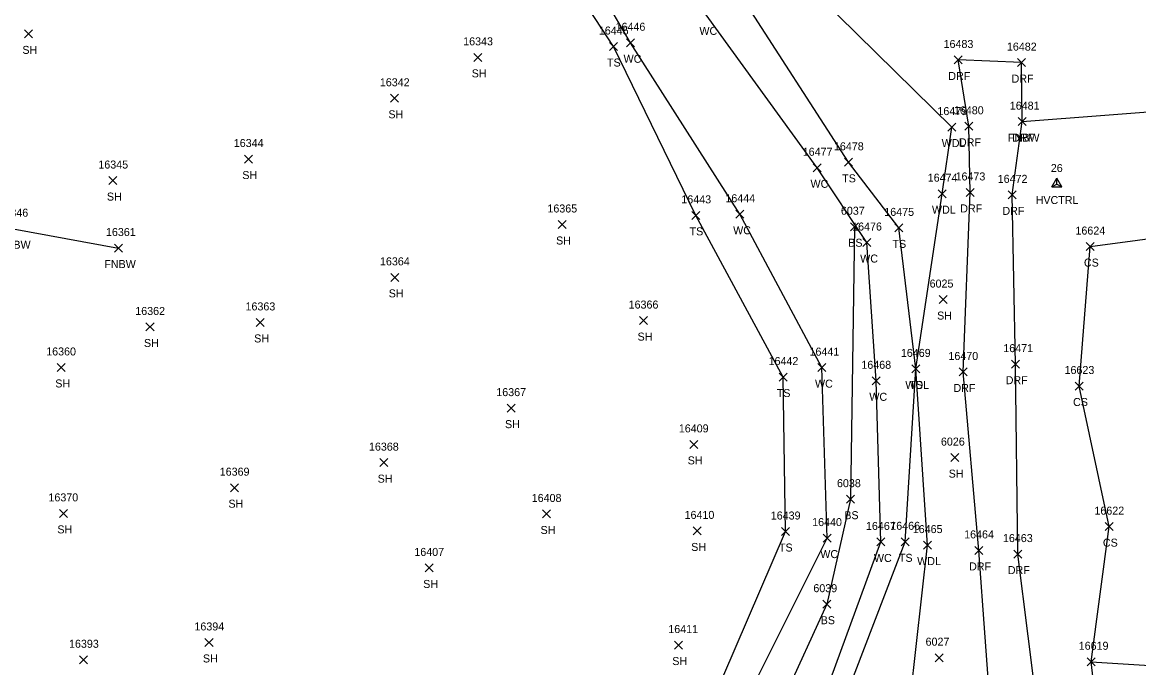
# Model space of a CAD drawing. Extents: x 1482574 to 1485769, y 580696 to 595649.
# Drawn here: x 1484447.1 to 1484726, y 583000.4 to 583161.6 of the extents above; entities that cross this region are included whole.
import ezdxf

# ---------------------------------------------------------------- set-up
doc = ezdxf.new("R2010")
doc.units = 0
for name, color, linetype in [('C_A', 7, 'Continuous'), ('C_I', 7, 'Continuous'), ('CPSM', 7, 'Continuous'), ('L_A', 7, 'Continuous'), ('L_I', 7, 'Continuous'), ('L_TIC', 7, 'Continuous'), ('LABL', 7, 'Continuous'), ('LAWA', 7, 'Continuous'), ('LAWE', 7, 'Continuous'), ('LELB', 7, 'Continuous'), ('LFNC', 7, 'Continuous'), ('R_A', 7, 'Continuous'), ('R_I', 7, 'Continuous'), ('R_TIC', 7, 'Continuous'), ('RDF', 7, 'Continuous')]:
    doc.layers.add(name, color=color, linetype=linetype)

msp = doc.modelspace()

# ---------------------------------------------------------------- linework, layer by layer
at = {"layer": 'CPSM'}
for p, q in [((1484704.34, 583120.51), (1484705.59, 583122.67)), ((1484704.34, 583120.51), (1484705.6, 583121.23)), ((1484706.84, 583120.51), (1484705.59, 583122.67)), ((1484705.6, 583121.23), (1484705.59, 583122.67)), ((1484705.6, 583121.23), (1484705.6, 583121.23)), ((1484705.6, 583121.23), (1484706.84, 583120.51)), ((1484704.34, 583120.51), (1484706.84, 583120.51))]:
    msp.add_line(p, q, dxfattribs=at)
at = {"layer": 'L_TIC'}
for points in [[(1484447.67, 583157.75), (1484449.67, 583159.75)], [(1484449.67, 583157.75), (1484447.67, 583159.75)], [(1484598.04, 583155.53), (1484600.04, 583157.53)], [(1484600.04, 583155.53), (1484598.04, 583157.53)], [(1484593.8, 583154.59), (1484595.8, 583156.59)], [(1484595.8, 583154.59), (1484593.8, 583156.59)], [(1484559.92, 583151.89), (1484561.92, 583153.89)], [(1484561.92, 583151.89), (1484559.92, 583153.89)], [(1484539.1, 583141.66), (1484541.1, 583143.66)], [(1484541.1, 583141.66), (1484539.1, 583143.66)], [(1484695.9, 583135.82), (1484697.9, 583137.82)], [(1484697.9, 583135.82), (1484695.9, 583137.82)], [(1484678.39, 583134.46), (1484680.39, 583136.46)], [(1484680.39, 583134.46), (1484678.39, 583136.46)], [(1484502.61, 583126.48), (1484504.61, 583128.48)], [(1484504.61, 583126.48), (1484502.61, 583128.48)], [(1484652.54, 583125.66), (1484654.54, 583127.66)], [(1484654.54, 583125.66), (1484652.54, 583127.66)], [(1484644.73, 583124.29), (1484646.73, 583126.29)], [(1484646.73, 583124.29), (1484644.73, 583126.29)], [(1484468.78, 583121.1), (1484470.78, 583123.1)], [(1484470.78, 583121.1), (1484468.78, 583123.1)], [(1484675.97, 583117.82), (1484677.97, 583119.82)], [(1484677.97, 583117.82), (1484675.97, 583119.82)], [(1484614.42, 583112.4), (1484616.42, 583114.4)], [(1484616.42, 583112.4), (1484614.42, 583114.4)], [(1484625.42, 583112.68), (1484627.42, 583114.68)], [(1484627.42, 583112.68), (1484625.42, 583114.68)], [(1484581, 583110.12), (1484583, 583112.12)], [(1484583, 583110.12), (1484581, 583112.12)], [(1484654.03, 583109.56), (1484656.03, 583111.56)], [(1484656.03, 583109.56), (1484654.03, 583111.56)], [(1484665.12, 583109.27), (1484667.12, 583111.27)], [(1484667.12, 583109.27), (1484665.12, 583111.27)], [(1484657.15, 583105.61), (1484659.15, 583107.61)], [(1484659.15, 583105.61), (1484657.15, 583107.61)], [(1484470.16, 583104.24), (1484472.16, 583106.24)], [(1484472.16, 583104.24), (1484470.16, 583106.24)], [(1484712.91, 583104.6), (1484714.91, 583106.6)], [(1484714.91, 583104.6), (1484712.91, 583106.6)], [(1484539.18, 583096.91), (1484541.18, 583098.91)], [(1484541.18, 583096.91), (1484539.18, 583098.91)], [(1484676.19, 583091.36), (1484678.19, 583093.36)], [(1484678.19, 583091.36), (1484676.19, 583093.36)], [(1484505.58, 583085.65), (1484507.58, 583087.65)], [(1484507.58, 583085.65), (1484505.58, 583087.65)], [(1484601.35, 583086.11), (1484603.35, 583088.11)], [(1484603.35, 583086.11), (1484601.35, 583088.11)], [(1484478.04, 583084.51), (1484480.04, 583086.51)], [(1484480.04, 583084.51), (1484478.04, 583086.51)], [(1484455.88, 583074.4), (1484457.88, 583076.4)], [(1484457.88, 583074.4), (1484455.88, 583076.4)], [(1484636.2, 583072), (1484638.2, 583074)], [(1484638.2, 583072), (1484636.2, 583074)], [(1484645.87, 583074.35), (1484647.87, 583076.35)], [(1484647.87, 583074.35), (1484645.87, 583076.35)], [(1484669.32, 583074.03), (1484671.32, 583076.03)], [(1484671.32, 583074.03), (1484669.32, 583076.03)], [(1484669.32, 583074.03), (1484671.32, 583076.03)], [(1484671.32, 583074.03), (1484669.32, 583076.03)], [(1484659.44, 583071.06), (1484661.44, 583073.06)], [(1484661.44, 583071.06), (1484659.44, 583073.06)], [(1484710.19, 583069.76), (1484712.19, 583071.76)], [(1484712.19, 583069.76), (1484710.19, 583071.76)], [(1484568.23, 583064.23), (1484570.23, 583066.23)], [(1484570.23, 583064.23), (1484568.23, 583066.23)], [(1484613.87, 583055.17), (1484615.87, 583057.17)], [(1484615.87, 583055.17), (1484613.87, 583057.17)], [(1484536.42, 583050.61), (1484538.42, 583052.61)], [(1484538.42, 583050.61), (1484536.42, 583052.61)], [(1484679.07, 583051.87), (1484681.07, 583053.87)], [(1484681.07, 583051.87), (1484679.07, 583053.87)], [(1484499.15, 583044.35), (1484501.15, 583046.35)], [(1484501.15, 583044.35), (1484499.15, 583046.35)], [(1484653.05, 583041.48), (1484655.05, 583043.48)], [(1484655.05, 583041.48), (1484653.05, 583043.48)], [(1484456.4, 583037.93), (1484458.4, 583039.93)], [(1484458.4, 583037.93), (1484456.4, 583039.93)], [(1484577.12, 583037.79), (1484579.12, 583039.79)], [(1484579.12, 583037.79), (1484577.12, 583039.79)], [(1484614.75, 583033.55), (1484616.75, 583035.55)], [(1484616.75, 583033.55), (1484614.75, 583035.55)], [(1484636.76, 583033.4), (1484638.76, 583035.4)], [(1484638.76, 583033.4), (1484636.76, 583035.4)], [(1484717.65, 583034.62), (1484719.65, 583036.62)], [(1484719.65, 583034.62), (1484717.65, 583036.62)], [(1484647.18, 583031.76), (1484649.18, 583033.76)], [(1484649.18, 583031.76), (1484647.18, 583033.76)], [(1484660.58, 583030.79), (1484662.58, 583032.79)], [(1484662.58, 583030.79), (1484660.58, 583032.79)], [(1484666.72, 583030.83), (1484668.72, 583032.83)], [(1484668.72, 583030.83), (1484666.72, 583032.83)], [(1484672.27, 583030.01), (1484674.27, 583032.01)], [(1484674.27, 583030.01), (1484672.27, 583032.01)], [(1484547.8, 583024.3), (1484549.8, 583026.3)], [(1484549.8, 583024.3), (1484547.8, 583026.3)], [(1484647.15, 583015.24), (1484649.15, 583017.24)], [(1484649.15, 583015.24), (1484647.15, 583017.24)], [(1484492.78, 583005.68), (1484494.78, 583007.68)], [(1484494.78, 583005.68), (1484492.78, 583007.68)], [(1484610.03, 583005.03), (1484612.03, 583007.03)], [(1484612.03, 583005.03), (1484610.03, 583007.03)], [(1484675.18, 583001.87), (1484677.18, 583003.87)], [(1484677.18, 583001.87), (1484675.18, 583003.87)], [(1484461.45, 583001.35), (1484463.45, 583003.35)], [(1484463.45, 583001.35), (1484461.45, 583003.35)], [(1484713.17, 583000.85), (1484715.17, 583002.85)], [(1484715.17, 583000.85), (1484713.17, 583002.85)], [(1484713.17, 583000.85), (1484715.17, 583002.85)], [(1484715.17, 583000.85), (1484713.17, 583002.85)]]:
    msp.add_lwpolyline(points, dxfattribs=at)
at = {"layer": 'LABL'}
msp.add_lwpolyline([(1484717.53, 582938.42), (1484717.99, 582969.21), (1484714.17, 583001.85), (1484742.03, 583000.07), (1484770.64, 582982.57), (1484748.06, 582956.38)], dxfattribs=at)
at = {"layer": 'LAWA'}
msp.add_lwpolyline([(1484671.16, 582902.44), (1484673.71, 582953.24), (1484669.04, 582993), (1484673.27, 583031.01), (1484670.32, 583075.03), (1484676.97, 583118.82), (1484679.39, 583135.46), (1484646.17, 583168.07), (1484609.78, 583229.2), (1484574.48, 583271.72), (1484553.61, 583304.37), (1484548.06, 583341.16), (1484539.98, 583379.14), (1484531.9, 583400.38), (1484513.75, 583410.43), (1484483.35, 583401.75), (1484453.6, 583388.88)], dxfattribs=at)
at = {"layer": 'LAWE'}
for points in [[(1484613.44, 582910), (1484624.91, 582927.1), (1484635.81, 582954.76), (1484647.84, 582994.26), (1484661.58, 583031.79), (1484660.44, 583072.06), (1484658.15, 583106.61), (1484645.73, 583125.29), (1484617.99, 583163.5), (1484584.97, 583218.29), (1484555.15, 583259.68), (1484531.72, 583297.18), (1484518.61, 583320.77), (1484520.31, 583354.96), (1484523.08, 583375.32), (1484509.84, 583380.79), (1484501.97, 583358.62), (1484490.54, 583338.42), (1484488.75, 583334.81), (1484501.06, 583309.01), (1484513.98, 583289.05), (1484537.48, 583249.69), (1484560.05, 583217.91), (1484581.57, 583186.56)], [(1484594.5, 582919.5), (1484613.14, 582960.02), (1484626.41, 582989.13), (1484648.18, 583032.76), (1484646.87, 583075.35), (1484626.42, 583113.68), (1484599.04, 583156.53), (1484581.57, 583186.56)]]:
    msp.add_lwpolyline(points, dxfattribs=at)
at = {"layer": 'LELB'}
for points in [[(1484631.09, 582900.04), (1484632.36, 582926.33), (1484644.23, 582955.68), (1484652.44, 582992.12), (1484667.72, 583031.83), (1484670.32, 583075.03), (1484666.12, 583110.27), (1484653.54, 583126.66), (1484626.6, 583168.4), (1484594.63, 583226.14), (1484561.25, 583267.44), (1484537.65, 583300.73), (1484529.49, 583326.89), (1484527.39, 583353.89), (1484528.28, 583374.18), (1484531.9, 583400.38)], [(1484580.21, 582928.91), (1484599.97, 582962.86), (1484619.03, 582990.84), (1484637.76, 583034.4), (1484637.2, 583073), (1484615.42, 583113.4), (1484594.8, 583155.59), (1484575.44, 583185.35)], [(1484714.17, 583001.85), (1484718.65, 583035.62), (1484711.19, 583070.76), (1484713.91, 583105.6), (1484737.56, 583108.77), (1484767.14, 583100.18), (1484793.79, 583085.49), (1484839.47, 583115.18), (1484835.45, 583100.13), (1484833.18, 583093.54)], [(1484655.03, 583110.56), (1484654.05, 583042.48), (1484648.15, 583016.24), (1484633.84, 582984.89), (1484630.08, 582968.39), (1484622.23, 582933.07), (1484616.07, 582917.46)]]:
    msp.add_lwpolyline(points, dxfattribs=at)
at = {"layer": 'LFNC'}
for points in [[(1484350.04, 583336.74), (1484366.66, 583296.71), (1484390.62, 583250.48), (1484412.37, 583193.42), (1484427.15, 583153.52), (1484444.88, 583110.07), (1484471.16, 583105.24)], [(1484696.9, 583136.82), (1484739.28, 583140.07), (1484792.49, 583148.97), (1484849.75, 583158.53), (1484881.2, 583161.02), (1484886.25, 583160.83), (1484892.27, 583161.81), (1484896.76, 583162.98), (1484912.08, 583167.11), (1484941.56, 583174.62)]]:
    msp.add_lwpolyline(points, dxfattribs=at)
at = {"layer": 'R_TIC'}
for points in [[(1484679.92, 583151.23), (1484681.92, 583153.23)], [(1484681.92, 583151.23), (1484679.92, 583153.23)], [(1484679.92, 583151.23), (1484681.92, 583153.23)], [(1484681.92, 583151.23), (1484679.92, 583153.23)], [(1484695.75, 583150.57), (1484697.75, 583152.57)], [(1484697.75, 583150.57), (1484695.75, 583152.57)], [(1484695.9, 583135.82), (1484697.9, 583137.82)], [(1484697.9, 583135.82), (1484695.9, 583137.82)], [(1484682.59, 583134.66), (1484684.59, 583136.66)], [(1484684.59, 583134.66), (1484682.59, 583136.66)], [(1484682.92, 583118.13), (1484684.92, 583120.13)], [(1484684.92, 583118.13), (1484682.92, 583120.13)], [(1484693.44, 583117.53), (1484695.44, 583119.53)], [(1484695.44, 583117.53), (1484693.44, 583119.53)], [(1484694.28, 583075.22), (1484696.28, 583077.22)], [(1484696.28, 583075.22), (1484694.28, 583077.22)], [(1484681.22, 583073.27), (1484683.22, 583075.27)], [(1484683.22, 583073.27), (1484681.22, 583075.27)], [(1484685.12, 583028.68), (1484687.12, 583030.68)], [(1484687.12, 583028.68), (1484685.12, 583030.68)], [(1484694.81, 583027.76), (1484696.81, 583029.76)], [(1484696.81, 583027.76), (1484694.81, 583029.76)]]:
    msp.add_lwpolyline(points, dxfattribs=at)
at = {"layer": 'RDF'}
for points in [[(1484430.95, 582982.72), (1484459.52, 582977.04), (1484492.26, 582973.15), (1484509.14, 582970.27), (1484523, 582963.42), (1484580.21, 582928.91), (1484594.5, 582919.5), (1484613.44, 582910), (1484631.09, 582900.04), (1484644.91, 582896.04), (1484671.16, 582902.44), (1484696.72, 582914.46), (1484691.07, 582953.22), (1484689.22, 582986.33), (1484686.12, 583029.68), (1484682.22, 583074.27), (1484683.92, 583119.13), (1484683.59, 583135.66), (1484680.92, 583152.23)], [(1484712.41, 582881.15), (1484711.71, 582917.81), (1484704.15, 582953.53), (1484701.04, 582987.79), (1484695.81, 583028.76), (1484695.28, 583076.22), (1484694.44, 583118.53), (1484696.9, 583136.82), (1484696.75, 583151.57), (1484680.92, 583152.23)]]:
    msp.add_lwpolyline(points, dxfattribs=at)

# ---------------------------------------------------------------- texts
at = {"layer": 'C_A'}
msp.add_text('HVCTRL', height=2, dxfattribs=at).set_placement((1484700.29, 583116.23))
at = {"layer": 'C_I'}
msp.add_text('26', height=2, dxfattribs=at).set_placement((1484704.08, 583124.23))
at = {"layer": 'L_A'}
for s, p in [('WC', (1484616.29, 583158.5)), ('SH', (1484447.16, 583153.75)), ('TS', (1484593.21, 583150.59)), ('WC', (1484597.35, 583151.53)), ('SH', (1484559.41, 583147.89)), ('SH', (1484538.59, 583137.66)), ('WDL', (1484676.81, 583130.46)), ('FNBW', (1484693.37, 583131.82)), ('SH', (1484502.1, 583122.48)), ('WC', (1484644.04, 583120.29)), ('TS', (1484651.95, 583121.66)), ('SH', (1484468.27, 583117.1)), ('WDL', (1484674.38, 583113.82)), ('TS', (1484613.83, 583108.4)), ('WC', (1484624.72, 583108.68)), ('FNBW', (1484441.35, 583105.07)), ('SH', (1484580.49, 583106.12)), ('BS', (1484653.47, 583105.56)), ('TS', (1484664.53, 583105.27)), ('FNBW', (1484467.63, 583100.24)), ('WC', (1484656.45, 583101.61)), ('CS', (1484712.35, 583100.6)), ('SH', (1484538.67, 583092.91)), ('SH', (1484675.68, 583087.36)), ('SH', (1484477.53, 583080.51)), ('SH', (1484505.07, 583081.65)), ('SH', (1484600.84, 583082.11)), ('SH', (1484455.37, 583070.4)), ('WC', (1484645.17, 583070.35)), ('WDL', (1484667.73, 583070.03)), ('TS', (1484668.72, 583070.03)), ('TS', (1484635.61, 583068)), ('WC', (1484658.74, 583067.06)), ('CS', (1484709.64, 583065.76)), ('SH', (1484567.72, 583060.23)), ('SH', (1484613.36, 583051.17)), ('SH', (1484535.91, 583046.61)), ('SH', (1484678.56, 583047.87)), ('SH', (1484498.64, 583040.35)), ('BS', (1484652.49, 583037.48)), ('SH', (1484455.89, 583033.93)), ('SH', (1484576.61, 583033.79)), ('CS', (1484717.09, 583030.62)), ('SH', (1484614.24, 583029.55)), ('TS', (1484636.17, 583029.4)), ('WC', (1484646.49, 583027.76)), ('WC', (1484659.89, 583026.79)), ('TS', (1484666.13, 583026.83)), ('WDL', (1484670.69, 583026.01)), ('SH', (1484547.29, 583020.3)), ('BS', (1484646.59, 583011.24)), ('SH', (1484492.26, 583001.68)), ('SH', (1484609.51, 583001.03))]:
    msp.add_text(s, height=2, dxfattribs=at).set_placement(p)
at = {"layer": 'L_I'}
for s, p in [('16445', (1484591.17, 583158.59)), ('16446', (1484595.35, 583159.53)), ('16343', (1484557.28, 583155.89)), ('16342', (1484536.46, 583145.66)), ('16481', (1484693.83, 583139.82)), ('16479', (1484675.75, 583138.46)), ('16344', (1484499.97, 583130.48)), ('16477', (1484642.1, 583128.29)), ('16478', (1484649.9, 583129.66)), ('16345', (1484466.14, 583125.1)), ('16474', (1484673.33, 583121.82)), ('16443', (1484611.78, 583116.4)), ('16444', (1484622.78, 583116.68)), ('16365', (1484578.32, 583114.12)), ('6037', (1484651.64, 583113.56)), ('16346', (1484441.18, 583113.07)), ('16475', (1484662.48, 583113.27)), ('16361', (1484468.04, 583108.24)), ('16476', (1484654.45, 583109.61)), ('16624', (1484710.23, 583108.6)), ('16364', (1484536.49, 583100.91)), ('6025', (1484673.8, 583095.36)), ('16362', (1484475.36, 583088.51)), ('16363', (1484502.9, 583089.65)), ('16366', (1484598.61, 583090.11)), ('16360', (1484453.11, 583078.4)), ('16441', (1484643.8, 583078.35)), ('16469', (1484666.62, 583078.03)), ('16469', (1484666.62, 583078.03)), ('16442', (1484633.57, 583076)), ('16468', (1484656.75, 583075.06)), ('16623', (1484707.51, 583073.76)), ('16367', (1484565.55, 583068.23)), ('16409', (1484611.15, 583059.17)), ('6026', (1484676.63, 583055.87)), ('16368', (1484533.74, 583054.61)), ('16369', (1484496.46, 583048.35)), ('6038', (1484650.66, 583045.48)), ('16370', (1484453.67, 583041.93)), ('16408', (1484574.4, 583041.79)), ('16622', (1484714.97, 583038.62)), ('16410', (1484612.59, 583037.55)), ('16439', (1484634.12, 583037.4)), ('16440', (1484644.46, 583035.76)), ('16467', (1484657.9, 583034.79)), ('16466', (1484663.98, 583034.83)), ('16465', (1484669.59, 583034.01)), ('16407', (1484545.08, 583028.3)), ('6039', (1484644.76, 583019.24)), ('16394', (1484490.14, 583009.68)), ('16411', (1484608.52, 583009.03)), ('16393', (1484458.81, 583005.35)), ('6027', (1484672.79, 583005.87)), ('16619', (1484711.05, 583004.85)), ('16619', (1484711.05, 583004.85))]:
    msp.add_text(s, height=2, dxfattribs=at).set_placement(p)
at = {"layer": 'R_A'}
for p in [(1484678.46, 583147.23), (1484678.46, 583147.23), (1484694.28, 583146.57), (1484681.13, 583130.66), (1484694.44, 583131.82), (1484681.45, 583114.13), (1484691.98, 583113.53), (1484679.76, 583069.27), (1484692.81, 583071.22), (1484683.66, 583024.68), (1484693.34, 583023.76)]:
    msp.add_text('DRF', height=2, dxfattribs=at).set_placement(p)
at = {"layer": 'R_I'}
for s, p in [('16483', (1484677.29, 583155.23)), ('16483', (1484677.29, 583155.23)), ('16482', (1484693.11, 583154.57)), ('16480', (1484679.87, 583138.66)), ('16481', (1484693.83, 583139.82)), ('16473', (1484680.28, 583122.13)), ('16472', (1484690.81, 583121.53)), ('16470', (1484678.5, 583077.27)), ('16471', (1484692.21, 583079.22)), ('16464', (1484682.43, 583032.68)), ('16463', (1484692.12, 583031.76))]:
    msp.add_text(s, height=2, dxfattribs=at).set_placement(p)

doc.saveas('drawing.dxf')
